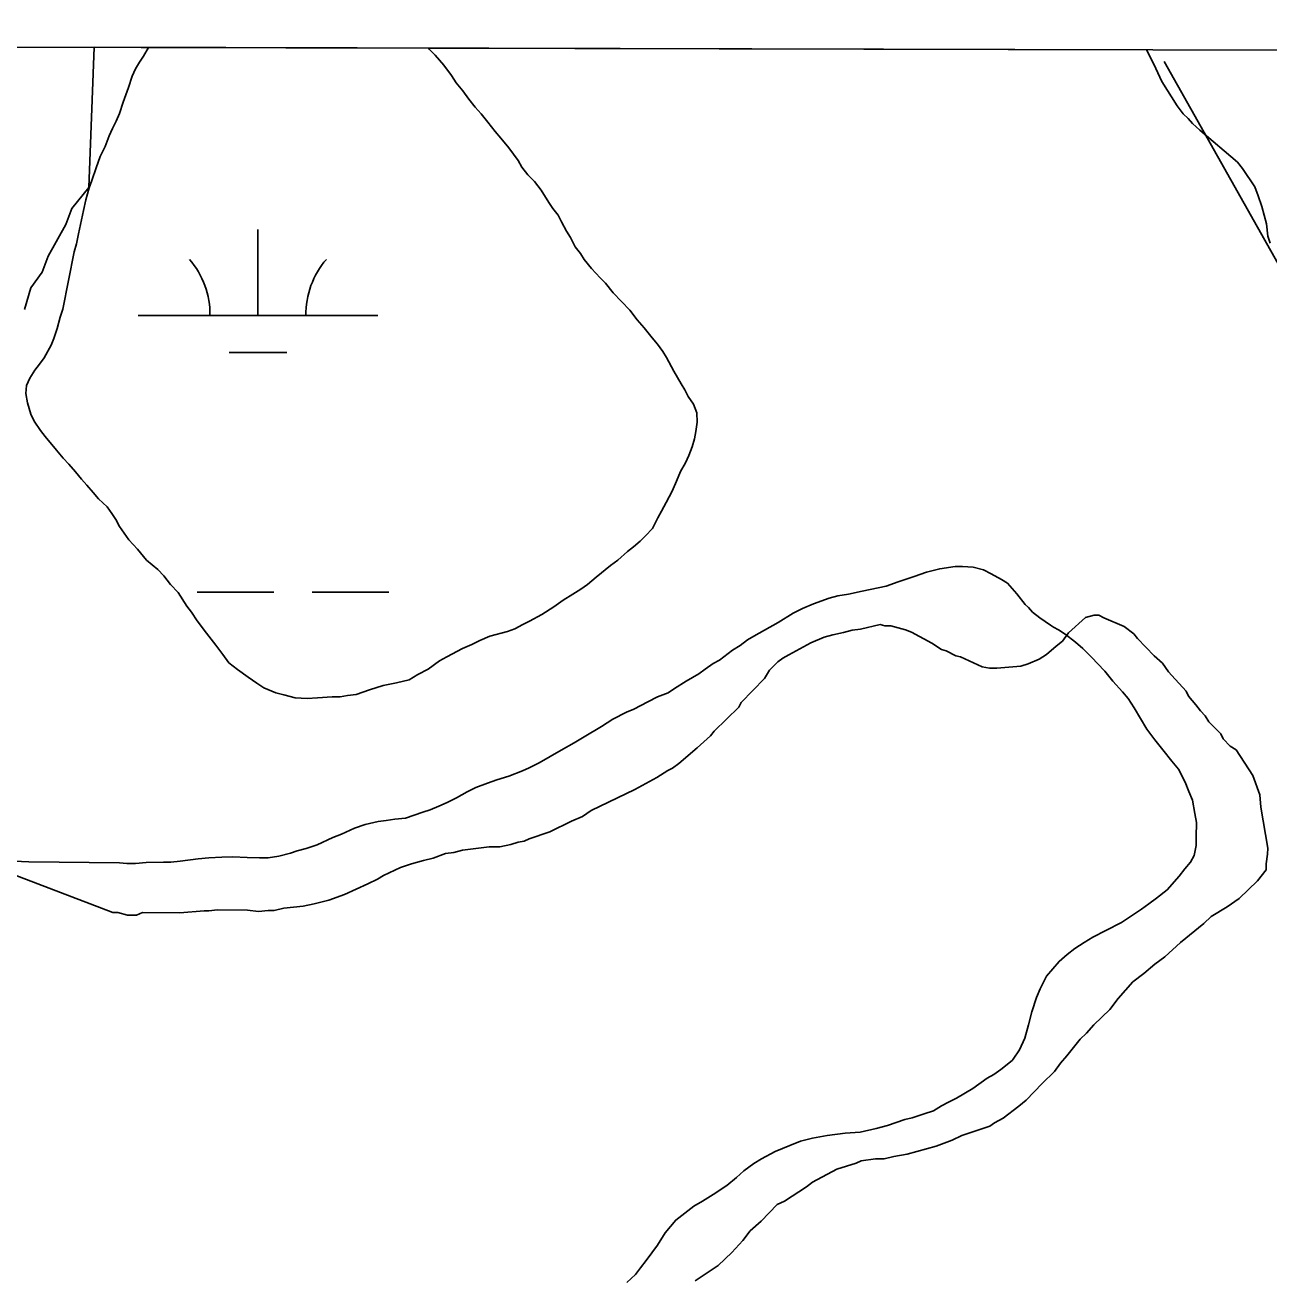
# Model space of a CAD drawing. Extents: x 3177185 to 3215018, y 812988 to 838321.
# Drawn here: x 3185344 to 3185862, y 836062 to 836586 of the extents above; entities that cross this region are included whole.
import ezdxf

# ---------------------------------------------------------------- set-up
doc = ezdxf.new("R2010")
doc.units = 0
for name, color, linetype in [('V-GRID-FRAM', 7, 'Continuous'), ('V-SITE-VEGE', 7, 'Continuous'), ('V-TOPO-SHOR', 7, 'Continuous'), ('V-WETL-SWMP', 7, 'Continuous')]:
    doc.layers.add(name, color=color, linetype=linetype)

msp = doc.modelspace()

# ---------------------------------------------------------------- linework, layer by layer
at = {"layer": 'V-GRID-FRAM'}
msp.add_lwpolyline([(3181402.42, 836586.07), (3212801.61, 836513), (3212767.22, 818326.14), (3181352.16, 818399.25), (3181402.42, 836586.07)], dxfattribs=at)
at = {"layer": 'V-SITE-VEGE'}
for p, q in [((3185370.31, 836518.37), (3185372.58, 836576.83)), ((3185372.58, 836576.83), (3185811.41, 836575.81)), ((3185811.41, 836575.81), (3185812.8, 836573.18)), ((3185812.8, 836573.18), (3185815.32, 836567.99)), ((3185815.32, 836567.99), (3185817.83, 836562.54)), ((3185817.83, 836562.54), (3185824.15, 836552.38)), ((3185824.15, 836552.38), (3185826.69, 836549)), ((3185826.69, 836549), (3185828.73, 836547.17)), ((3185828.73, 836547.17), (3185830.51, 836545.08)), ((3185830.51, 836545.08), (3185833.58, 836542.2)), ((3185833.58, 836542.2), (3185849.41, 836528.83)), ((3185849.41, 836528.83), (3185851.44, 836526.22)), ((3185851.44, 836526.22), (3185856.51, 836518.67)), ((3185363.19, 836509.61), (3185370.31, 836518.37)), ((3185856.51, 836518.67), (3185858.01, 836514.78)), ((3185858.01, 836514.78), (3185859.5, 836510.37)), ((3185859.5, 836510.37), (3185861.47, 836503.12)), ((3185360.67, 836502.93), (3185363.19, 836509.61)), ((3185353.38, 836489.66), (3185360.67, 836502.93)), ((3185861.47, 836503.12), (3185861.93, 836497.95)), ((3185861.93, 836497.95), (3185862.92, 836495.1)), ((3185350.86, 836482.98), (3185353.38, 836489.66)), ((3185346.09, 836476.4), (3185350.86, 836482.98)), ((3185343.48, 836467.46), (3185346.09, 836476.4)), ((3185786.02, 836338.95), (3185778.88, 836332.48)), ((3185789.56, 836339.91), (3185786.02, 836338.95)), ((3185791.58, 836339.88), (3185789.56, 836339.91)), ((3185793.58, 836338.85), (3185791.58, 836339.88)), ((3185802.11, 836335.21), (3185793.58, 836338.85)), ((3185685.09, 836332.67), (3185680.54, 836331.72)), ((3185688.63, 836333.63), (3185685.09, 836332.67)), ((3185692.17, 836334.09), (3185688.63, 836333.63)), ((3185700.26, 836336), (3185692.17, 836334.09)), ((3185702.27, 836335.48), (3185700.26, 836336)), ((3185704.79, 836335.44), (3185702.27, 836335.48)), ((3185710.82, 836333.85), (3185704.79, 836335.44)), ((3185713.33, 836332.81), (3185710.82, 836333.85)), ((3185721.84, 836328.17), (3185713.33, 836332.81)), ((3185778.88, 836332.48), (3185776.31, 836328.99)), ((3185806.1, 836332.14), (3185802.11, 836335.21)), ((3185807.59, 836330.1), (3185806.1, 836332.14)), ((3185671.42, 836328.3), (3185662.28, 836323.38)), ((3185677, 836330.75), (3185671.42, 836328.3)), ((3185680.54, 836331.72), (3185677, 836330.75)), ((3185725.84, 836325.59), (3185721.84, 836328.17)), ((3185773.77, 836327), (3185769.68, 836323.52)), ((3185776.31, 836328.99), (3185773.77, 836327)), ((3185814.56, 836322.95), (3185807.59, 836330.1)), ((3185659.74, 836321.9), (3185657.7, 836320.41)), ((3185662.28, 836323.38), (3185659.74, 836321.9)), ((3185727.85, 836325.06), (3185725.84, 836325.59)), ((3185731.86, 836322.99), (3185727.85, 836325.06)), ((3185733.87, 836322.47), (3185731.86, 836322.99)), ((3185742.89, 836318.32), (3185733.87, 836322.47)), ((3185766.63, 836321.54), (3185762.07, 836319.59)), ((3185769.68, 836323.52), (3185766.63, 836321.54)), ((3185818.04, 836319.88), (3185814.56, 836322.95)), ((3185654.13, 836316.93), (3185652.06, 836313.42)), ((3185657.7, 836320.41), (3185654.13, 836316.93)), ((3185745.91, 836317.77), (3185742.89, 836318.32)), ((3185748.94, 836317.74), (3185745.91, 836317.77)), ((3185759.03, 836318.62), (3185748.94, 836317.74)), ((3185762.07, 836319.59), (3185759.03, 836318.62)), ((3185820.52, 836316.32), (3185818.04, 836319.88)), ((3185822.01, 836314.79), (3185820.52, 836316.32)), ((3185652.06, 836313.42), (3185642.36, 836303.46)), ((3185827.98, 836308.16), (3185822.01, 836314.79)), ((3185828.96, 836306.13), (3185827.98, 836308.16)), ((3185831.95, 836302.56), (3185828.96, 836306.13)), ((3185641.33, 836301.46), (3185631.11, 836291.5)), ((3185642.36, 836303.46), (3185641.33, 836301.46)), ((3185833.93, 836300.01), (3185831.95, 836302.56)), ((3185835.92, 836297.97), (3185833.93, 836300.01)), ((3185837.4, 836295.43), (3185835.92, 836297.97)), ((3185842.38, 836290.33), (3185837.4, 836295.43)), ((3185631.11, 836291.5), (3185629.58, 836289.5)), ((3185843.36, 836288.3), (3185842.38, 836290.33)), ((3185629.58, 836289.5), (3185623.97, 836284.53)), ((3185846.35, 836285.23), (3185843.36, 836288.3)), ((3185848.85, 836283.69), (3185846.35, 836285.23)), ((3185623.97, 836284.53), (3185616.32, 836278.08)), ((3185855.77, 836273.01), (3185848.85, 836283.69)), ((3185611.74, 836275.11), (3185607.17, 836272.14)), ((3185613.77, 836276.09), (3185611.74, 836275.11)), ((3185616.32, 836278.08), (3185613.77, 836276.09)), ((3185607.17, 836272.14), (3185598.03, 836267.22)), ((3185858.69, 836264.91), (3185855.77, 836273.01)), ((3185598.03, 836267.22), (3185579.77, 836258.37)), ((3185859.13, 836259.86), (3185858.69, 836264.91)), ((3185861.94, 836242.68), (3185859.13, 836259.86)), ((3185571.64, 836253.94), (3185562.51, 836249.51)), ((3185576.2, 836255.9), (3185571.64, 836253.94)), ((3185579.77, 836258.37), (3185576.2, 836255.9)), ((3185562.51, 836249.51), (3185553.9, 836246.6)), ((3185537.21, 836243.28), (3185526.1, 836241.91)), ((3185541.75, 836243.22), (3185537.21, 836243.28)), ((3185546.3, 836244.17), (3185541.75, 836243.22)), ((3185549.34, 836245.14), (3185546.3, 836244.17)), ((3185551.87, 836245.62), (3185549.34, 836245.14)), ((3185553.9, 836246.6), (3185551.87, 836245.62)), ((3185380.31, 836215.87), (3185322.33, 836237.91)), ((3185509.91, 836237.58), (3185504.85, 836236.13)), ((3185513.96, 836238.54), (3185509.91, 836237.58)), ((3185519.03, 836240.49), (3185513.96, 836238.54)), ((3185522.56, 836240.95), (3185519.03, 836240.49)), ((3185526.1, 836241.91), (3185522.56, 836240.95)), ((3185861.35, 836236.13), (3185861.91, 836240.16)), ((3185861.91, 836240.16), (3185861.94, 836242.68)), ((3185500.3, 836234.68), (3185493.19, 836231.24)), ((3185504.85, 836236.13), (3185500.3, 836234.68)), ((3185857.73, 836229.12), (3185861.32, 836233.61)), ((3185861.32, 836233.61), (3185861.35, 836236.13)), ((3185486.6, 836227.79), (3185476.96, 836223.38)), ((3185490.65, 836229.76), (3185486.6, 836227.79)), ((3185493.19, 836231.24), (3185490.65, 836229.76)), ((3185850.08, 836221.65), (3185857.73, 836229.12)), ((3185476.96, 836223.38), (3185470.37, 836220.94)), ((3185423.93, 836216.99), (3185420.39, 836216.53)), ((3185436.53, 836216.83), (3185423.93, 836216.99)), ((3185441.07, 836216.27), (3185436.53, 836216.83)), ((3185445.1, 836216.72), (3185441.07, 836216.27)), ((3185447.63, 836216.69), (3185445.1, 836216.72)), ((3185451.67, 836217.65), (3185447.63, 836216.69)), ((3185459.75, 836218.55), (3185451.67, 836217.65)), ((3185464.3, 836219.5), (3185459.75, 836218.55)), ((3185470.37, 836220.94), (3185464.3, 836219.5)), ((3185838.38, 836214.24), (3185844.99, 836218.18)), ((3185844.99, 836218.18), (3185850.08, 836221.65)), ((3185382.38, 836215.83), (3185380.31, 836215.87)), ((3185386.44, 836214.76), (3185382.38, 836215.83)), ((3185390.17, 836214.71), (3185386.44, 836214.76)), ((3185392.65, 836215.87), (3185390.17, 836214.71)), ((3185408.28, 836215.68), (3185392.65, 836215.87)), ((3185418.38, 836216.56), (3185408.28, 836215.68)), ((3185420.39, 836216.53), (3185418.38, 836216.56)), ((3185835.32, 836211.25), (3185838.38, 836214.24)), ((3185825.64, 836203.3), (3185835.32, 836211.25)), ((3185819.01, 836197.34), (3185825.64, 836203.3)), ((3185814.93, 836194.36), (3185819.01, 836197.34)), ((3185810.35, 836190.39), (3185814.93, 836194.36)), ((3185799.62, 836179.94), (3185805.76, 836186.92)), ((3185805.76, 836186.92), (3185810.35, 836190.39)), ((3185796.04, 836175.45), (3185799.62, 836179.94)), ((3185789.4, 836168.97), (3185796.04, 836175.45)), ((3185783.78, 836162.99), (3185786.33, 836165.48)), ((3185786.33, 836165.48), (3185789.4, 836168.97)), ((3185778.14, 836156.01), (3185783.78, 836162.99)), ((3185775.58, 836153.01), (3185778.14, 836156.01)), ((3185767.91, 836144.54), (3185773.02, 836149.52)), ((3185773.02, 836149.52), (3185775.58, 836153.01)), ((3185761.27, 836137.56), (3185767.91, 836144.54)), ((3185751.59, 836130.12), (3185758.21, 836135.08)), ((3185758.21, 836135.08), (3185761.27, 836137.56)), ((3185746, 836126.67), (3185748.04, 836128.15)), ((3185748.04, 836128.15), (3185751.59, 836130.12)), ((3185730.29, 836120.81), (3185734.35, 836122.78)), ((3185734.35, 836122.78), (3185746, 836126.67)), ((3185711.56, 836115), (3185723.71, 836118.38)), ((3185723.71, 836118.38), (3185730.29, 836120.81)), ((3185690.34, 836111.24), (3185692.37, 836112.22)), ((3185692.37, 836112.22), (3185698.43, 836113.15)), ((3185698.43, 836113.15), (3185701.96, 836113.11)), ((3185701.96, 836113.11), (3185706, 836114.07)), ((3185706, 836114.07), (3185711.56, 836115)), ((3185672.08, 836103.4), (3185682.24, 836108.82)), ((3185682.24, 836108.82), (3185690.34, 836111.24)), ((3185660.38, 836095.48), (3185669.54, 836101.42)), ((3185669.54, 836101.42), (3185672.08, 836103.4)), ((3185650.7, 836087.03), (3185657.34, 836094.01)), ((3185657.34, 836094.01), (3185660.38, 836095.48)), ((3185646.11, 836083.06), (3185650.7, 836087.03)), ((3185643.03, 836079.06), (3185646.11, 836083.06)), ((3185638.43, 836074.08), (3185643.03, 836079.06)), ((3185632.81, 836068.6), (3185638.43, 836074.08)), ((3185623.15, 836062.17), (3185632.81, 836068.6))]:
    msp.add_line(p, q, dxfattribs=at)
at = {"layer": 'V-TOPO-SHOR'}
for points in [[(3185818.79, 836570.95), (3186715.05, 834976.3), (3186800.1, 834939.44), (3186819.81, 834836.62), (3187764.4, 833190.61), (3187867.38, 832974.26), (3188193.3, 832392.27), (3188600.69, 831693.89)], [(3185815.56, 836221.81), (3185819.99, 836225.36), (3185824.97, 836230.98), (3185827.33, 836234.05), (3185829.69, 836236.86), (3185831.27, 836239.68), (3185832.1, 836243.8), (3185832.15, 836247.41), (3185832.22, 836253.35), (3185831.5, 836257.23), (3185830.53, 836262.66), (3185829.03, 836266.3), (3185827.53, 836270.19), (3185824.76, 836275.64), (3185821.96, 836279.04), (3185818.15, 836283.73), (3185814.85, 836287.9), (3185811.55, 836292.33), (3185806.24, 836301.18), (3185803.71, 836305.08), (3185801.42, 836307.95), (3185797.35, 836312.39), (3185794.05, 836316.56), (3185790.99, 836319.7), (3185788.7, 836322.05), (3185784.87, 836325.97), (3185781.81, 836328.59), (3185777.46, 836332.01), (3185774.65, 836333.85), (3185772.59, 836334.91), (3185771.31, 836335.7), (3185766.97, 836338.85), (3185763.9, 836341.21), (3185762.12, 836343.04), (3185760.84, 836344.35), (3185757.28, 836348.78), (3185753.47, 836353.22), (3185750.91, 836354.8), (3185746.55, 836357.18), (3185743.47, 836358.77), (3185739.1, 836359.86), (3185734.71, 836360.17), (3185731.61, 836360.21), (3185725.15, 836359.26), (3185719.71, 836357.78), (3185714.52, 836356.04), (3185707.78, 836353.8), (3185702.86, 836352.06), (3185692.76, 836349.86), (3185687.07, 836348.65), (3185682.67, 836347.93), (3185679.04, 836346.94), (3185672.56, 836344.7), (3185667.89, 836342.69), (3185663.99, 836340.68), (3185657.74, 836336.89), (3185652.02, 836333.6), (3185647.6, 836331.08), (3185645, 836329.56), (3185641.87, 836327.28), (3185638.75, 836325.25), (3185633.28, 836321.19), (3185630.68, 836319.68), (3185627.29, 836317.39), (3185624.69, 836315.36), (3185619.48, 836312.33), (3185614.54, 836309.3), (3185611.94, 836307.52), (3185607.52, 836305.77), (3185603.37, 836303.76), (3185597.65, 836300.73), (3185594.54, 836299.48), (3185588.82, 836296.46), (3185584.14, 836293.42), (3185576.85, 836289.12), (3185572.69, 836286.6), (3185567.23, 836283.57), (3185558.13, 836278.26), (3185553.97, 836276.25), (3185551.12, 836274.99), (3185545.41, 836272.75), (3185540.48, 836271.26), (3185536.59, 836269.76), (3185531.67, 836268.02), (3185528.03, 836266.25), (3185523.61, 836263.73), (3185519.71, 836261.71), (3185516.33, 836260.21), (3185512.7, 836258.71), (3185509.59, 836257.71), (3185505.96, 836256.47), (3185502.33, 836255.22), (3185497.94, 836254.76), (3185494.32, 836254.29), (3185490.96, 836253.82), (3185485.52, 836252.6), (3185481.11, 836251.1), (3185475.66, 836248.59), (3185472.03, 836247.09), (3185465.53, 836244.07), (3185460.87, 836242.58)], [(3185302.26, 836238.9), (3185345.33, 836237), (3185383.09, 836236.6)], [(3185460.87, 836242.58), (3185457.24, 836241.6), (3185454.39, 836240.6), (3185449.47, 836239.37), (3185445.07, 836238.66), (3185441.46, 836238.7), (3185436.29, 836238.77), (3185430.36, 836239.1), (3185425.71, 836238.9), (3185420.29, 836238.71), (3185415.89, 836238.25), (3185408.4, 836237.32), (3185404.52, 836236.85), (3185401.42, 836236.89), (3185394.19, 836236.72), (3185389.8, 836236.26), (3185386.18, 836236.31), (3185383.09, 836236.6)], [(3185594.61, 836061.47), (3185598.26, 836064.78), (3185600.36, 836067.59), (3185602.73, 836070.66), (3185607.45, 836077.05), (3185610.62, 836082.18), (3185615.07, 836087.54), (3185622.64, 836093.38), (3185626.27, 836095.4), (3185630.7, 836098.18), (3185636.43, 836101.98), (3185640.34, 836105.29), (3185643.47, 836108.09), (3185647.64, 836111.13), (3185650.77, 836113.16), (3185656.48, 836116.18), (3185662.71, 836118.69), (3185667.12, 836120.44), (3185672.04, 836121.67), (3185678.25, 836122.88), (3185685.75, 836123.81), (3185691.95, 836124.25), (3185698.68, 836125.71), (3185703.35, 836126.95), (3185710.6, 836129.44), (3185713.71, 836130.17), (3185718.64, 836131.92), (3185722.53, 836133.15), (3185725.91, 836135.18), (3185728.77, 836136.69), (3185732.15, 836138.45), (3185738.91, 836142.5), (3185744.9, 836146.81), (3185747.76, 836148.32), (3185750.63, 836150.35), (3185755.32, 836154.16), (3185755.85, 836154.67), (3185758.48, 836158.51), (3185760.6, 836163.39), (3185762.22, 836169.05), (3185763.58, 836174.45), (3185765.46, 836180.37), (3185767.06, 836183.96), (3185769.71, 836189.35), (3185774.95, 836195.48), (3185778.34, 836198.27), (3185781.47, 836200.82), (3185785.38, 836203.34), (3185789.02, 836205.62), (3185794.48, 836208.39), (3185800.97, 836211.67), (3185809.31, 836217.24), (3185812.43, 836219.52), (3185815.56, 836221.81)]]:
    msp.add_lwpolyline(points, dxfattribs=at)
at = {"layer": 'V-WETL-SWMP'}
for p, q in [((3185391.45, 836570.62), (3185393.16, 836573.11)), ((3185393.16, 836573.11), (3185395.17, 836576.78)), ((3185395.17, 836576.78), (3185511.9, 836576.5)), ((3185511.9, 836576.5), (3185512.25, 836576.06)), ((3185512.25, 836576.06), (3185514.73, 836573.52)), ((3185514.73, 836573.52), (3185518.3, 836569.29)), ((3185388.31, 836564.81), (3185389.75, 836567.86)), ((3185389.75, 836567.86), (3185391.45, 836570.62)), ((3185518.3, 836569.29), (3185521.59, 836565.06)), ((3185386.86, 836560.09), (3185388.31, 836564.81)), ((3185521.59, 836565.06), (3185523.5, 836561.97)), ((3185385.71, 836557.03), (3185386.86, 836560.09)), ((3185523.5, 836561.97), (3185526.25, 836558.59)), ((3185526.25, 836558.59), (3185528.71, 836555.21)), ((3185383.1, 836549.26), (3185384.55, 836553.98)), ((3185384.55, 836553.98), (3185385.71, 836557.03)), ((3185528.71, 836555.21), (3185531.46, 836551.83)), ((3185381.66, 836545.93), (3185383.1, 836549.26)), ((3185531.46, 836551.83), (3185533.93, 836549.01)), ((3185533.93, 836549.01), (3185536.68, 836545.63)), ((3185378.79, 836539.84), (3185380.23, 836542.89)), ((3185380.23, 836542.89), (3185381.66, 836545.93)), ((3185536.68, 836545.63), (3185539.7, 836541.69)), ((3185539.7, 836541.69), (3185542.17, 836538.87)), ((3185377.06, 836535.4), (3185378.79, 836539.84)), ((3185542.17, 836538.87), (3185545.46, 836534.93)), ((3185373.33, 836526.52), (3185375.06, 836531.24)), ((3185375.06, 836531.24), (3185377.06, 836535.4)), ((3185545.46, 836534.93), (3185549.3, 836529.58)), ((3185371.59, 836521.25), (3185373.33, 836526.52)), ((3185549.3, 836529.58), (3185550.94, 836526.77)), ((3185550.94, 836526.77), (3185553.41, 836523.67)), ((3185370.43, 836518.19), (3185371.59, 836521.25)), ((3185553.41, 836523.67), (3185556.16, 836520.85)), ((3185556.16, 836520.85), (3185558.9, 836517.19)), ((3185368.98, 836513.19), (3185370.43, 836518.19)), ((3185558.9, 836517.19), (3185562.18, 836512.13)), ((3185368.08, 836508.74), (3185368.98, 836513.19)), ((3185562.18, 836512.13), (3185563.82, 836509.6)), ((3185366.01, 836499.01), (3185367.2, 836504.85)), ((3185367.2, 836504.85), (3185368.08, 836508.74)), ((3185563.82, 836509.6), (3185566.02, 836506.78)), ((3185566.02, 836506.78), (3185567.38, 836503.98)), ((3185440.82, 836464.86), (3185440.82, 836500.86)), ((3185567.38, 836503.98), (3185569.56, 836500.05)), ((3185569.56, 836500.05), (3185571.2, 836497.52)), ((3185364.24, 836491.51), (3185365.12, 836494.84)), ((3185365.12, 836494.84), (3185366.01, 836499.01)), ((3185571.2, 836497.52), (3185573.1, 836493.59)), ((3185359.47, 836467.59), (3185364.24, 836491.51)), ((3185573.1, 836493.59), (3185575.29, 836490.77)), ((3185575.29, 836490.77), (3185576.94, 836488.24)), ((3185576.94, 836488.24), (3185579.96, 836484.58)), ((3185579.96, 836484.58), (3185583.53, 836480.63)), ((3185583.53, 836480.63), (3185585.73, 836478.37)), ((3185585.73, 836478.37), (3185589.03, 836474.43)), ((3185589.03, 836474.43), (3185595.9, 836467.09)), ((3185357.14, 836459.53), (3185358.31, 836464.26)), ((3185358.31, 836464.26), (3185359.47, 836467.59)), ((3185390.82, 836464.86), (3185490.82, 836464.86)), ((3185595.9, 836467.09), (3185598.92, 836463.15)), ((3185598.92, 836463.15), (3185601.95, 836459.76)), ((3185355.69, 836455.37), (3185357.14, 836459.53)), ((3185601.95, 836459.76), (3185605.24, 836455.54)), ((3185351.69, 836447.33), (3185354.54, 836452.59)), ((3185354.54, 836452.59), (3185355.69, 836455.37)), ((3185605.24, 836455.54), (3185607.44, 836453)), ((3185607.44, 836453), (3185609.63, 836449.91)), ((3185349.7, 836444.57), (3185351.69, 836447.33)), ((3185428.82, 836449.43), (3185452.82, 836449.43)), ((3185609.63, 836449.91), (3185611.27, 836447.38)), ((3185611.27, 836447.38), (3185614.26, 836441.76)), ((3185345.72, 836438.77), (3185347.72, 836442.09)), ((3185347.72, 836442.09), (3185349.7, 836444.57)), ((3185344.29, 836435.72), (3185345.72, 836438.77)), ((3185614.26, 836441.76), (3185617.26, 836436.43)), ((3185343.97, 836432.38), (3185344.29, 836435.72)), ((3185344.75, 836428.46), (3185343.97, 836432.38)), ((3185617.26, 836436.43), (3185618.9, 836433.9)), ((3185618.9, 836433.9), (3185620.26, 836431.09)), ((3185346.09, 836423.71), (3185344.75, 836428.46)), ((3185620.26, 836431.09), (3185622.45, 836428)), ((3185622.45, 836428), (3185623.8, 836424.35)), ((3185347.45, 836420.9), (3185346.09, 836423.71)), ((3185623.8, 836424.35), (3185624.03, 836420.45)), ((3185350.19, 836416.96), (3185347.45, 836420.9)), ((3185352.1, 836414.43), (3185350.19, 836416.96)), ((3185623.42, 836416.55), (3185622.83, 836413.49)), ((3185624.03, 836420.45), (3185623.42, 836416.55)), ((3185356.77, 836408.79), (3185352.1, 836414.43)), ((3185622.83, 836413.49), (3185621.95, 836410.16)), ((3185359.52, 836405.41), (3185356.77, 836408.79)), ((3185362, 836402.87), (3185359.52, 836405.41)), ((3185620.51, 836406.55), (3185619.07, 836403.5)), ((3185621.95, 836410.16), (3185620.51, 836406.55)), ((3185364.74, 836399.77), (3185362, 836402.87)), ((3185619.07, 836403.5), (3185617.08, 836399.9)), ((3185367.21, 836396.67), (3185364.74, 836399.77)), ((3185369.41, 836394.13), (3185367.21, 836396.67)), ((3185615.35, 836395.74), (3185613.62, 836391.58)), ((3185617.08, 836399.9), (3185615.35, 836395.74)), ((3185372.16, 836391.03), (3185369.41, 836394.13)), ((3185374.36, 836388.49), (3185372.16, 836391.03)), ((3185613.62, 836391.58), (3185611.06, 836386.88)), ((3185377.94, 836385.1), (3185374.36, 836388.49)), ((3185379.86, 836382.29), (3185377.94, 836385.1)), ((3185611.06, 836386.88), (3185609.06, 836383.28)), ((3185381.5, 836379.76), (3185379.86, 836382.29)), ((3185383.13, 836376.95), (3185381.5, 836379.76)), ((3185607.63, 836380.51), (3185605.34, 836376.07)), ((3185609.06, 836383.28), (3185607.63, 836380.51)), ((3185386.97, 836371.32), (3185383.13, 836376.95)), ((3185605.34, 836376.07), (3185602.51, 836373.04)), ((3185390.54, 836367.38), (3185386.97, 836371.32)), ((3185600.26, 836370.84), (3185597.44, 836368.37)), ((3185602.51, 836373.04), (3185600.26, 836370.84)), ((3185394.39, 836362.87), (3185390.54, 836367.38)), ((3185594.9, 836366.45), (3185590.95, 836362.87)), ((3185597.44, 836368.37), (3185594.9, 836366.45)), ((3185399.08, 836358.9), (3185394.39, 836362.87)), ((3185401.55, 836356.36), (3185399.08, 836358.9)), ((3185587.86, 836360.68), (3185581.94, 836355.74)), ((3185590.95, 836362.87), (3185587.86, 836360.68)), ((3185404.29, 836352.7), (3185401.55, 836356.36)), ((3185581.94, 836355.74), (3185578.28, 836352.72)), ((3185407.6, 836349.31), (3185404.29, 836352.7)), ((3185411.15, 836343.69), (3185407.6, 836349.31)), ((3185415.41, 836349.43), (3185447.41, 836349.43)), ((3185463.41, 836349.43), (3185495.41, 836349.43)), ((3185572.09, 836348.62), (3185568.16, 836346.16)), ((3185575.46, 836350.8), (3185572.09, 836348.62)), ((3185578.28, 836352.72), (3185575.46, 836350.8)), ((3185413.07, 836341.16), (3185411.15, 836343.69)), ((3185564.22, 836343.42), (3185559.16, 836340.14)), ((3185568.16, 836346.16), (3185564.22, 836343.42)), ((3185415.53, 836337.5), (3185413.07, 836341.16)), ((3185419.37, 836332.44), (3185415.53, 836337.5)), ((3185554.1, 836337.41), (3185551.3, 836336.06)), ((3185559.16, 836340.14), (3185554.1, 836337.41)), ((3185423.21, 836327.37), (3185419.37, 836332.44)), ((3185544.85, 836333.07), (3185537.58, 836331.21)), ((3185547.93, 836334.15), (3185544.85, 836333.07)), ((3185551.3, 836336.06), (3185547.93, 836334.15)), ((3185426.23, 836323.43), (3185423.21, 836327.37)), ((3185530, 836327.68), (3185526.08, 836326.06)), ((3185533.37, 836329.31), (3185530, 836327.68)), ((3185537.58, 836331.21), (3185533.37, 836329.31)), ((3185428.69, 836320.05), (3185426.23, 836323.43)), ((3185519.62, 836322.52), (3185516.53, 836320.88)), ((3185526.08, 836326.06), (3185519.62, 836322.52)), ((3185432.28, 836317.22), (3185428.69, 836320.05)), ((3185436.7, 836314.09), (3185432.28, 836317.22)), ((3185511.75, 836317.32), (3185507.54, 836315.14)), ((3185516.53, 836320.88), (3185511.75, 836317.32)), ((3185440.3, 836311.54), (3185436.7, 836314.09)), ((3185443.34, 836309.55), (3185440.3, 836311.54)), ((3185498.57, 836311.63), (3185492.98, 836310.59)), ((3185503.88, 836312.96), (3185498.57, 836311.63)), ((3185507.54, 836315.14), (3185503.88, 836312.96)), ((3185448.33, 836307.53), (3185443.34, 836309.55)), ((3185451.67, 836306.65), (3185448.33, 836307.53)), ((3185456.39, 836305.48), (3185451.67, 836306.65)), ((3185471.73, 836305.84), (3185465.59, 836305.36)), ((3185475.08, 836305.8), (3185471.73, 836305.84)), ((3185478.15, 836306.32), (3185475.08, 836305.8)), ((3185481.78, 836306.83), (3185478.15, 836306.32)), ((3185487.38, 836308.71), (3185481.78, 836306.83)), ((3185492.98, 836310.59), (3185487.38, 836308.71)), ((3185461.4, 836305.13), (3185456.39, 836305.48)), ((3185465.59, 836305.36), (3185461.4, 836305.13))]:
    msp.add_line(p, q, dxfattribs=at)
for centre, start, end in [((3185385.57, 836465.33), 359.2282, 40.7718), ((3185496.06, 836465.33), 139.2282, 180.7718)]:
    msp.add_arc(centre, 35.25, start, end, dxfattribs=at)

doc.saveas('drawing.dxf')
